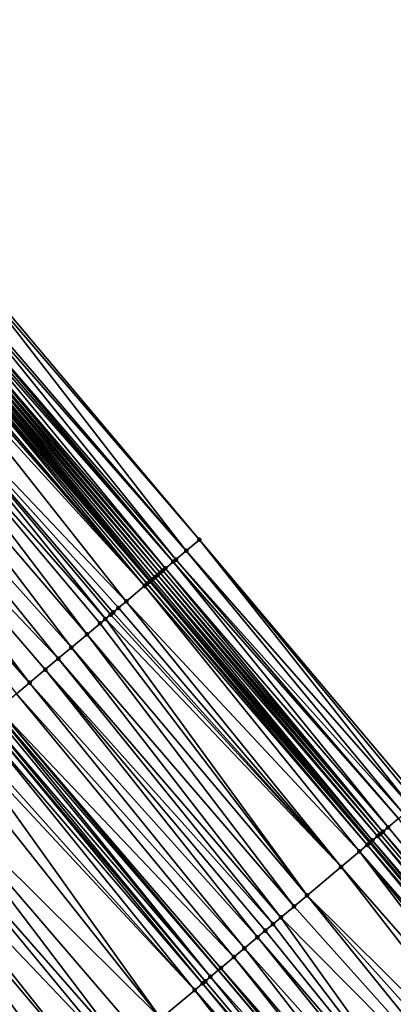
# Model space of a CAD drawing. Header units: feet. Extents: x 2004186 to 2014793, y 836912 to 864902.
# Tile 471 of 656: x 2007711 to 2007733, y 851609 to 851667. Entities that reach past the tile are written whole.
import ezdxf

# ---------------------------------------------------------------- set-up
doc = ezdxf.new("R2010")
doc.units = ezdxf.units.FT
doc.header["$LTSCALE"] = 100
doc.header["$MEASUREMENT"] = 0
for name, color, linetype, lineweight in [('EP_Travel Lane', 5, 'Continuous', 40), ('GPL_Skip Line', 2, 'Continuous', 40), ('Road Shots', 4, 'Continuous', 200), ('Road X-Section', 30, 'Continuous', 13)]:
    doc.layers.add(name, color=color, linetype=linetype, lineweight=lineweight)
doc.layers.add('I-77 SB_MM21-27-Surface-Border', color=7, linetype='Continuous')
doc.layers.add('I-77 SB_MM21-27-Surface-TIN', color=7, linetype='Continuous')

msp = doc.modelspace()

# ---------------------------------------------------------------- linework, layer by layer
at = {"layer": 'EP_Travel Lane'}
msp.add_polyline3d([(2007782.686232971, 851557.2412570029, 433.7958498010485), (2007769.80045487, 851572.5534538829, 433.8815698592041), (2007756.929217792, 851587.861149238, 433.9588030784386), (2007744.058041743, 851603.1687720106, 434.0614001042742), (2007731.186789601, 851618.4764852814, 434.1323963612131), (2007718.315545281, 851633.784189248, 434.206625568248), (2007705.444334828, 851649.0918529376, 434.2949388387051), (2007692.573054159, 851664.3996001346, 434.354049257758), (2007679.701829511, 851679.7072807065, 434.4364692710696), (2007666.830589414, 851695.014979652, 434.5124527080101), (2007653.949308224, 851710.3197456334, 434.5540885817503), (2007641.068784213, 851725.6196186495, 434.6458091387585), (2007628.188213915, 851740.9195466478, 434.7046418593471), (2007615.30766497, 851756.2194492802, 434.778561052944), (2007602.427108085, 851771.5193613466, 434.8469044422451), (2007589.54651904, 851786.819311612, 434.8923753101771)], dxfattribs=at)
at = {"layer": 'GPL_Skip Line'}
msp.add_polyline3d([(2007773.794784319, 851549.7693348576, 433.9359613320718), (2007760.925126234, 851565.0783076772, 434.0207287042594), (2007748.042018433, 851580.3759649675, 434.1063569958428), (2007735.158961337, 851595.6735620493, 434.2130335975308), (2007722.275788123, 851610.9712970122, 434.2715080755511), (2007709.392666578, 851626.2689706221, 434.3514310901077), (2007696.509546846, 851641.5666420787, 434.4321068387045), (2007683.62636174, 851656.8643911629, 434.4856448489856), (2007670.743281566, 851672.1620156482, 434.5827413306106), (2007657.860085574, 851687.4597776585, 434.6317604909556), (2007644.972511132, 851702.753757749, 434.7048551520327), (2007632.083729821, 851718.0467450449, 434.7708450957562), (2007619.194925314, 851733.3397598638, 434.8203452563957), (2007606.306136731, 851748.632755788, 434.8811657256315), (2007593.417325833, 851763.9257781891, 434.9261233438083), (2007580.528480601, 851779.2188413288, 434.9466733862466)], dxfattribs=at)
at = {"layer": 'I-77 SB_MM21-27-Surface-Border', "color": 3, "linetype": 'ByBlock', "lineweight": -2}
msp.add_polyline3d([(2007591.386305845, 851788.3702145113, 434.7703173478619), (2007604.733864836, 851773.463909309, 434.69425341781), (2007617.928434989, 851758.4287847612, 434.576800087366), (2007630.817211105, 851743.1358036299, 434.5072017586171), (2007643.706010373, 851727.8427950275, 434.4539273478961), (2007656.900594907, 851712.8076534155, 434.3467085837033), (2007669.63860744, 851697.380786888, 434.30776273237), (2007680.380496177, 851680.2789174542, 434.4181888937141), (2007695.863653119, 851667.1720922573, 434.0934191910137), (2007708.287999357, 851651.4877336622, 434.0793421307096), (2007721.171122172, 851636.1900585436, 433.9999380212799), (2007734.054243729, 851620.8923849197, 433.9200283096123), (2007746.478461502, 851605.2081788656, 433.852579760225), (2007759.20858075, 851589.7817019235, 433.7625568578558), (2007771.785840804, 851574.226251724, 433.721839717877), (2007784.359459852, 851558.6478275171, 433.6747839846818)], dxfattribs=at)
at = {"layer": 'I-77 SB_MM21-27-Surface-TIN', "color": 128, "linetype": 'ByBlock', "lineweight": -2}
for points in [[(2007708.135046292, 851651.3588718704, 434.089673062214), (2007707.370321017, 851650.7145153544, 434.1579532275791), (2007720.406398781, 851635.545699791, 434.0690006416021)], [(2007708.287999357, 851651.4877336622, 434.0793421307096), (2007708.135046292, 851651.3588718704, 434.089673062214), (2007721.171122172, 851636.1900585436, 433.9999380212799)], [(2007708.135046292, 851651.3588718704, 434.089673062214), (2007720.406398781, 851635.545699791, 434.0690006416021), (2007721.171122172, 851636.1900585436, 433.9999380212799)], [(2007707.2173678, 851650.5856537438, 434.1682208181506), (2007706.758519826, 851650.1990550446, 434.2038715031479), (2007719.79459762, 851635.0302394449, 434.114931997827)], [(2007707.370321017, 851650.7145153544, 434.1579532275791), (2007707.2173678, 851650.5856537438, 434.1682208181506), (2007720.406398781, 851635.545699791, 434.0690006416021)], [(2007707.2173678, 851650.5856537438, 434.1682208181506), (2007719.79459762, 851635.0302394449, 434.114931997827), (2007720.406398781, 851635.545699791, 434.0690006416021)], [(2007706.452638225, 851649.9413023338, 434.2347159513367), (2007706.146771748, 851649.6835316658, 434.2718381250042), (2007719.182833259, 851634.514735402, 434.1761394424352)], [(2007706.605575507, 851650.0701828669, 434.2178332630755), (2007706.452638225, 851649.9413023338, 434.2347159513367), (2007719.641653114, 851634.9013674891, 434.1288163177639)], [(2007706.452638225, 851649.9413023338, 434.2347159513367), (2007719.182833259, 851634.514735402, 434.1761394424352), (2007719.641653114, 851634.9013674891, 434.1288163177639)], [(2007706.758519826, 851650.1990550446, 434.2038715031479), (2007706.605575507, 851650.0701828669, 434.2178332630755), (2007719.641653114, 851634.9013674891, 434.1288163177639)], [(2007706.758519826, 851650.1990550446, 434.2038715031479), (2007719.641653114, 851634.9013674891, 434.1288163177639), (2007719.79459762, 851635.0302394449, 434.114931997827)], [(2007705.687892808, 851649.296969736, 434.2946345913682), (2007705.534910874, 851649.1681422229, 434.2929819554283), (2007718.418011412, 851633.8704935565, 434.2043323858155)], [(2007705.840867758, 851649.4258055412, 434.2933883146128), (2007705.687892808, 851649.296969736, 434.2946345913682), (2007718.72396899, 851634.1281560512, 434.2050264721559)], [(2007705.687892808, 851649.296969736, 434.2946345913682), (2007718.570992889, 851633.9993216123, 434.2057950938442), (2007718.72396899, 851634.1281560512, 434.2050264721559)], [(2007705.687892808, 851649.296969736, 434.2946345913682), (2007718.418011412, 851633.8704935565, 434.2043323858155), (2007718.570992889, 851633.9993216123, 434.2057950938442)], [(2007705.993827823, 851649.5546590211, 434.2859631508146), (2007705.840867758, 851649.4258055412, 434.2933883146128), (2007718.876931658, 851634.2570064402, 434.1986816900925)], [(2007705.840867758, 851649.4258055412, 434.2933883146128), (2007718.72396899, 851634.1281560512, 434.2050264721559), (2007718.876931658, 851634.2570064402, 434.1986816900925)], [(2007706.146771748, 851649.6835316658, 434.2718381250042), (2007705.993827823, 851649.5546590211, 434.2859631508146), (2007719.029886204, 851634.3858664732, 434.1889654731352)], [(2007705.993827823, 851649.5546590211, 434.2859631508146), (2007718.876931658, 851634.2570064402, 434.1986816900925), (2007719.029886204, 851634.3858664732, 434.1889654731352)], [(2007706.146771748, 851649.6835316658, 434.2718381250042), (2007719.029886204, 851634.3858664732, 434.1889654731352), (2007719.182833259, 851634.514735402, 434.1761394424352)], [(2007704.923042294, 851648.6527619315, 434.3109264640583), (2007704.770067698, 851648.5239257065, 434.3123194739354), (2007717.959119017, 851633.4839476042, 434.2215435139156)], [(2007705.228980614, 851648.9104472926, 434.3036269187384), (2007704.923042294, 851648.6527619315, 434.3109264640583), (2007717.959119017, 851633.4839476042, 434.2215435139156)], [(2007705.381940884, 851649.0393005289, 434.2962868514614), (2007705.228980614, 851648.9104472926, 434.3036269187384), (2007718.265041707, 851633.7416515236, 434.2077558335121)], [(2007705.228980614, 851648.9104472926, 434.3036269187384), (2007718.112083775, 851633.6127955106, 434.2160667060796), (2007718.265041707, 851633.7416515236, 434.2077558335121)], [(2007705.228980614, 851648.9104472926, 434.3036269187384), (2007717.959119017, 851633.4839476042, 434.2215435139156), (2007718.112083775, 851633.6127955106, 434.2160667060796)], [(2007705.381940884, 851649.0393005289, 434.2962868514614), (2007718.315545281, 851633.784189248, 434.206625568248), (2007705.444334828, 851649.0918529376, 434.2949388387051)], [(2007705.381940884, 851649.0393005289, 434.2962868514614), (2007718.265041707, 851633.7416515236, 434.2077558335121), (2007718.315545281, 851633.784189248, 434.206625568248)], [(2007705.534910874, 851649.1681422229, 434.2929819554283), (2007705.444334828, 851649.0918529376, 434.2949388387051), (2007718.418011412, 851633.8704935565, 434.2043323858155)], [(2007718.418011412, 851633.8704935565, 434.2043323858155), (2007705.444334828, 851649.0918529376, 434.2949388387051), (2007718.315545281, 851633.784189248, 434.206625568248)], [(2007704.464130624, 851648.2662388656, 434.3201364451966), (2007703.087383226, 851647.1066843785, 434.3426236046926), (2007716.888316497, 851632.5820706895, 434.2394546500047)], [(2007704.770067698, 851648.5239257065, 434.3123194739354), (2007704.464130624, 851648.2662388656, 434.3201364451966), (2007717.959119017, 851633.4839476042, 434.2215435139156)], [(2007704.464130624, 851648.2662388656, 434.3201364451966), (2007716.888316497, 851632.5820706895, 434.2394546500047), (2007717.959119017, 851633.4839476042, 434.2215435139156)], [(2007703.087383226, 851647.1066843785, 434.3426236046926), (2007702.475486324, 851646.5913377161, 434.3488117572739), (2007715.664557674, 851631.5513358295, 434.2663521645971)], [(2007703.087383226, 851647.1066843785, 434.3426236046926), (2007716.429387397, 851632.1955683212, 434.2414292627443), (2007716.888316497, 851632.5820706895, 434.2394546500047)], [(2007703.087383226, 851647.1066843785, 434.3426236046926), (2007716.123466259, 851631.9378625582, 434.255861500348), (2007716.429387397, 851632.1955683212, 434.2414292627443)], [(2007703.087383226, 851647.1066843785, 434.3426236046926), (2007715.970498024, 851631.8090187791, 434.2598954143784), (2007716.123466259, 851631.9378625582, 434.255861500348)], [(2007703.087383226, 851647.1066843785, 434.3426236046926), (2007715.664557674, 851631.5513358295, 434.2663521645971), (2007715.970498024, 851631.8090187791, 434.2598954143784)], [(2007702.475486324, 851646.5913377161, 434.3488117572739), (2007701.557649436, 851645.8183076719, 434.3616075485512), (2007714.59372517, 851630.6494945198, 434.271816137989)], [(2007702.475486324, 851646.5913377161, 434.3488117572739), (2007715.358601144, 851631.2936720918, 434.2660926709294), (2007715.664557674, 851631.5513358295, 434.2663521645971)], [(2007702.475486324, 851646.5913377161, 434.3488117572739), (2007714.59372517, 851630.6494945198, 434.271816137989), (2007715.358601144, 851631.2936720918, 434.2660926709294)], [(2007701.557649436, 851645.8183076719, 434.3616075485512), (2007700.333849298, 851644.7876218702, 434.3713538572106), (2007713.675881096, 851629.8764730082, 434.2816297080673)], [(2007701.557649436, 851645.8183076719, 434.3616075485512), (2007713.675881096, 851629.8764730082, 434.2816297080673), (2007714.59372517, 851630.6494945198, 434.271816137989)], [(2007700.333849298, 851644.7876218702, 434.3713538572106), (2007699.110051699, 851643.7569330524, 434.382154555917), (2007712.911013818, 851629.2322851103, 434.2909631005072)], [(2007700.333849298, 851644.7876218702, 434.3713538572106), (2007712.911013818, 851629.2322851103, 434.2909631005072), (2007713.675881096, 851629.8764730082, 434.2816297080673)], [(2007699.110051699, 851643.7569330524, 434.382154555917), (2007698.039247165, 851642.8550585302, 434.3992285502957), (2007711.228306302, 851627.8150711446, 434.3117027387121)], [(2007699.110051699, 851643.7569330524, 434.382154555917), (2007712.146140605, 851628.5881042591, 434.2978329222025), (2007712.911013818, 851629.2322851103, 434.2909631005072)], [(2007699.110051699, 851643.7569330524, 434.382154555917), (2007711.228306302, 851627.8150711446, 434.3117027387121), (2007712.146140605, 851628.5881042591, 434.2978329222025)], [(2007698.039247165, 851642.8550585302, 434.3992285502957), (2007710.463456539, 851627.1708624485, 434.3283069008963), (2007711.228306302, 851627.8150711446, 434.3117027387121)], [(2007721.171122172, 851636.1900585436, 433.9999380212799), (2007720.406398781, 851635.545699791, 434.0690006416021), (2007733.595402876, 851620.505777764, 433.9586352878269)], [(2007721.171122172, 851636.1900585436, 433.9999380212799), (2007733.90128999, 851620.7635239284, 433.9300794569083), (2007734.054243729, 851620.8923849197, 433.9200283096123)], [(2007721.171122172, 851636.1900585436, 433.9999380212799), (2007733.595402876, 851620.505777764, 433.9586352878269), (2007733.90128999, 851620.7635239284, 433.9300794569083)], [(2007720.406398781, 851635.545699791, 434.0690006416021), (2007719.79459762, 851635.0302394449, 434.114931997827), (2007733.136583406, 851620.1191452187, 434.0061183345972)], [(2007720.406398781, 851635.545699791, 434.0690006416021), (2007733.136583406, 851620.1191452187, 434.0061183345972), (2007733.595402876, 851620.505777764, 433.9586352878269)], [(2007719.641653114, 851634.9013674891, 434.1288163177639), (2007719.182833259, 851634.514735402, 434.1761394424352), (2007732.218928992, 851619.3458985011, 434.0946612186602)], [(2007719.79459762, 851635.0302394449, 434.114931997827), (2007719.641653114, 851634.9013674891, 434.1288163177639), (2007732.830697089, 851619.861398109, 434.0350046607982)], [(2007719.641653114, 851634.9013674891, 434.1288163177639), (2007732.218928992, 851619.3458985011, 434.0946612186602), (2007732.830697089, 851619.861398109, 434.0350046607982)], [(2007719.79459762, 851635.0302394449, 434.114931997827), (2007732.830697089, 851619.861398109, 434.0350046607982), (2007733.136583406, 851620.1191452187, 434.0061183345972)], [(2007718.876931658, 851634.2570064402, 434.1986816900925), (2007718.72396899, 851634.1281560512, 434.2050264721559), (2007731.760076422, 851618.9593052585, 434.1284043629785)], [(2007719.029886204, 851634.3858664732, 434.1889654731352), (2007718.876931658, 851634.2570064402, 434.1986816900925), (2007731.913033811, 851619.0881619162, 434.1198681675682)], [(2007718.876931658, 851634.2570064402, 434.1986816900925), (2007731.760076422, 851618.9593052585, 434.1284043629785), (2007731.913033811, 851619.0881619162, 434.1198681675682)], [(2007719.182833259, 851634.514735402, 434.1761394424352), (2007719.029886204, 851634.3858664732, 434.1889654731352), (2007731.913033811, 851619.0881619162, 434.1198681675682)], [(2007719.182833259, 851634.514735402, 434.1761394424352), (2007731.913033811, 851619.0881619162, 434.1198681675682), (2007732.218928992, 851619.3458985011, 434.0946612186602)], [(2007718.265041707, 851633.7416515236, 434.2077558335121), (2007718.112083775, 851633.6127955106, 434.2160667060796), (2007731.148175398, 851618.4439634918, 434.1328809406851)], [(2007718.265041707, 851633.7416515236, 434.2077558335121), (2007731.186789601, 851618.4764852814, 434.1323963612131), (2007718.315545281, 851633.784189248, 434.206625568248)], [(2007718.265041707, 851633.7416515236, 434.2077558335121), (2007731.148175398, 851618.4439634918, 434.1328809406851), (2007731.186789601, 851618.4764852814, 434.1323963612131)], [(2007718.418011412, 851633.8704935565, 434.2043323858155), (2007718.315545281, 851633.784189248, 434.206625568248), (2007731.301148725, 851618.5728012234, 434.1309612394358)], [(2007731.301148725, 851618.5728012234, 434.1309612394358), (2007718.315545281, 851633.784189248, 434.206625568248), (2007731.186789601, 851618.4764852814, 434.1323963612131)], [(2007718.570992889, 851633.9993216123, 434.2057950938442), (2007718.418011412, 851633.8704935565, 434.2043323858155), (2007731.301148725, 851618.5728012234, 434.1309612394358)], [(2007718.72396899, 851634.1281560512, 434.2050264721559), (2007718.570992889, 851633.9993216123, 434.2057950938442), (2007731.607108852, 851618.8304606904, 434.1327139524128)], [(2007718.570992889, 851633.9993216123, 434.2057950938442), (2007731.301148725, 851618.5728012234, 434.1309612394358), (2007731.607108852, 851618.8304606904, 434.1327139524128)], [(2007718.72396899, 851634.1281560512, 434.2050264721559), (2007731.607108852, 851618.8304606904, 434.1327139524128), (2007731.760076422, 851618.9593052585, 434.1284043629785)], [(2007717.959119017, 851633.4839476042, 434.2215435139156), (2007716.888316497, 851632.5820706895, 434.2394546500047), (2007730.536304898, 851617.9285854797, 434.1500287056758)], [(2007718.112083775, 851633.6127955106, 434.2160667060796), (2007717.959119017, 851633.4839476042, 434.2215435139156), (2007730.995209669, 851618.3151167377, 434.1379548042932)], [(2007717.959119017, 851633.4839476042, 434.2215435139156), (2007730.536304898, 851617.9285854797, 434.1500287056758), (2007730.995209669, 851618.3151167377, 434.1379548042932)], [(2007718.112083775, 851633.6127955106, 434.2160667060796), (2007730.995209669, 851618.3151167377, 434.1379548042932), (2007731.148175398, 851618.4439634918, 434.1328809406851)], [(2007716.888316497, 851632.5820706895, 434.2394546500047), (2007716.429387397, 851632.1955683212, 434.2414292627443), (2007729.465510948, 851617.0266983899, 434.1714961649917)], [(2007716.888316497, 851632.5820706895, 434.2394546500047), (2007729.465510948, 851617.0266983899, 434.1714961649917), (2007730.536304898, 851617.9285854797, 434.1500287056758)], [(2007716.123466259, 851631.9378625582, 434.255861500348), (2007715.970498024, 851631.8090187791, 434.2598954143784), (2007729.465510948, 851617.0266983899, 434.1714961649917)], [(2007716.429387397, 851632.1955683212, 434.2414292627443), (2007716.123466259, 851631.9378625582, 434.255861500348), (2007729.465510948, 851617.0266983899, 434.1714961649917)], [(2007715.664557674, 851631.5513358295, 434.2663521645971), (2007715.358601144, 851631.2936720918, 434.2660926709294), (2007727.476862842, 851615.3518017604, 434.198591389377)], [(2007715.970498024, 851631.8090187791, 434.2598954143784), (2007715.664557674, 851631.5513358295, 434.2663521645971), (2007729.465510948, 851617.0266983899, 434.1714961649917)], [(2007715.664557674, 851631.5513358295, 434.2663521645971), (2007727.476862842, 851615.3518017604, 434.198591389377), (2007729.465510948, 851617.0266983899, 434.1714961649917)], [(2007715.358601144, 851631.2936720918, 434.2660926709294), (2007714.59372517, 851630.6494945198, 434.271816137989), (2007727.476862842, 851615.3518017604, 434.198591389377)], [(2007714.59372517, 851630.6494945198, 434.271816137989), (2007713.675881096, 851629.8764730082, 434.2816297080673), (2007726.711986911, 851614.7076241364, 434.2043325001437)], [(2007714.59372517, 851630.6494945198, 434.271816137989), (2007726.711986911, 851614.7076241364, 434.2043325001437), (2007727.476862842, 851615.3518017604, 434.198591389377)], [(2007713.675881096, 851629.8764730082, 434.2816297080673), (2007712.911013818, 851629.2322851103, 434.2909631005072), (2007725.947137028, 851614.0634155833, 434.2208860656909)], [(2007713.675881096, 851629.8764730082, 434.2816297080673), (2007725.947137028, 851614.0634155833, 434.2208860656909), (2007726.711986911, 851614.7076241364, 434.2043325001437)], [(2007712.911013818, 851629.2322851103, 434.2909631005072), (2007712.146140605, 851628.5881042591, 434.2978329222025), (2007725.488218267, 851613.6769009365, 434.2271527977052)], [(2007712.911013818, 851629.2322851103, 434.2909631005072), (2007725.488218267, 851613.6769009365, 434.2271527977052), (2007725.947137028, 851614.0634155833, 434.2208860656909)], [(2007712.146140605, 851628.5881042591, 434.2978329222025), (2007711.228306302, 851627.8150711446, 434.3117027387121), (2007724.570365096, 851612.9038902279, 434.2331890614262)], [(2007712.146140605, 851628.5881042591, 434.2978329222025), (2007725.02928048, 851613.2904088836, 434.2255208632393), (2007725.488218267, 851613.6769009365, 434.2271527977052)], [(2007712.146140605, 851628.5881042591, 434.2978329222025), (2007724.570365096, 851612.9038902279, 434.2331890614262), (2007725.02928048, 851613.2904088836, 434.2255208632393)], [(2007711.228306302, 851627.8150711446, 434.3117027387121), (2007710.463456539, 851627.1708624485, 434.3283069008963), (2007723.805493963, 851612.2597069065, 434.2409219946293)], [(2007711.228306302, 851627.8150711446, 434.3117027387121), (2007723.805493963, 851612.2597069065, 434.2409219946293), (2007724.570365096, 851612.9038902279, 434.2331890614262)], [(2007710.463456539, 851627.1708624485, 434.3283069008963), (2007709.392666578, 851626.2689706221, 434.3514310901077), (2007723.19361617, 851611.7443375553, 434.2550418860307)], [(2007710.463456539, 851627.1708624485, 434.3283069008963), (2007723.19361617, 851611.7443375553, 434.2550418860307), (2007723.805493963, 851612.2597069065, 434.2409219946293)], [(2007709.239691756, 851626.1401346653, 434.3527305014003), (2007722.275788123, 851610.9712970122, 434.2715080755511), (2007709.392666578, 851626.2689706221, 434.3514310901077)], [(2007722.42876355, 851611.1001322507, 434.2704599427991), (2007709.392666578, 851626.2689706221, 434.3514310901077), (2007722.275788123, 851610.9712970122, 434.2715080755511)], [(2007723.19361617, 851611.7443375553, 434.2550418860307), (2007709.392666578, 851626.2689706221, 434.3514310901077), (2007722.42876355, 851611.1001322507, 434.2704599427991)], [(2007708.627777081, 851625.6248091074, 434.351541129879), (2007708.321804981, 851625.3671638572, 434.3448185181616), (2007721.357922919, 851610.1983005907, 434.2725496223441)], [(2007708.780757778, 851625.7536380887, 434.3526802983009), (2007708.627777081, 851625.6248091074, 434.351541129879), (2007721.510907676, 851610.3271247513, 434.2753742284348)], [(2007708.627777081, 851625.6248091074, 434.351541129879), (2007721.357922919, 851610.1983005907, 434.2725496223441), (2007721.510907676, 851610.3271247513, 434.2753742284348)], [(2007709.08670991, 851626.0113070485, 434.3511142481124), (2007708.780757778, 851625.7536380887, 434.3526802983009), (2007721.816861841, 851610.5847912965, 434.274652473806)], [(2007708.780757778, 851625.7536380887, 434.3526802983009), (2007721.510907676, 851610.3271247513, 434.2753742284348), (2007721.816861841, 851610.5847912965, 434.274652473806)], [(2007709.239691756, 851626.1401346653, 434.3527305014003), (2007709.08670991, 851626.0113070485, 434.3511142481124), (2007721.816861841, 851610.5847912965, 434.274652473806)], [(2007709.239691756, 851626.1401346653, 434.3527305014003), (2007721.816861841, 851610.5847912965, 434.274652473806), (2007722.275788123, 851610.9712970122, 434.2715080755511)], [(2007708.321804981, 851625.3671638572, 434.3448185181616), (2007707.556858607, 851624.7230698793, 434.3213182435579), (2007720.898960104, 851609.8118382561, 434.2605284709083)], [(2007708.321804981, 851625.3671638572, 434.3448185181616), (2007720.898960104, 851609.8118382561, 434.2605284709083), (2007721.357922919, 851610.1983005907, 434.2725496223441)], [(2007707.250886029, 851624.4654251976, 434.3143969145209), (2007706.485942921, 851623.8213273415, 434.2922524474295), (2007718.910114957, 851608.1371755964, 434.2058298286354)], [(2007707.556858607, 851624.7230698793, 434.3213182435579), (2007707.250886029, 851624.4654251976, 434.3143969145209), (2007720.898960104, 851609.8118382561, 434.2605284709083)], [(2007707.250886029, 851624.4654251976, 434.3143969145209), (2007718.910114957, 851608.1371755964, 434.2058298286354), (2007720.898960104, 851609.8118382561, 434.2605284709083)], [(2007706.485942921, 851623.8213273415, 434.2922524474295), (2007704.650101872, 851622.2754658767, 434.2484083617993), (2007718.910114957, 851608.1371755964, 434.2058298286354)], [(2007704.650101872, 851622.2754658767, 434.2484083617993), (2007703.579183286, 851621.3737267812, 434.2181391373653), (2007716.768303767, 851606.3336665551, 434.1560748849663)], [(2007704.650101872, 851622.2754658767, 434.2484083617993), (2007717.686224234, 851607.1065973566, 434.1779734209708), (2007718.910114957, 851608.1371755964, 434.2058298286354)], [(2007704.650101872, 851622.2754658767, 434.2484083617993), (2007716.768303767, 851606.3336665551, 434.1560748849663), (2007717.686224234, 851607.1065973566, 434.1779734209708)], [(2007703.579183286, 851621.3737267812, 434.2181391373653), (2007702.508282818, 851620.4719661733, 434.1953905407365), (2007716.309339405, 851605.9472060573, 434.1434116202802)], [(2007703.579183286, 851621.3737267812, 434.2181391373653), (2007716.309339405, 851605.9472060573, 434.1434116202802), (2007716.768303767, 851606.3336665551, 434.1560748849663)], [(2007702.508282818, 851620.4719661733, 434.1953905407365), (2007702.049326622, 851620.0854959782, 434.1861175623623), (2007714.932458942, 851604.787809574, 434.1106619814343)], [(2007702.508282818, 851620.4719661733, 434.1953905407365), (2007714.932458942, 851604.787809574, 434.1106619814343), (2007716.309339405, 851605.9472060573, 434.1434116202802)], [(2007702.049326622, 851620.0854959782, 434.1861175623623), (2007700.978431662, 851619.1837288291, 434.1656556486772), (2007713.861559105, 851603.8860482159, 434.0881748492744)], [(2007702.049326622, 851620.0854959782, 434.1861175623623), (2007713.861559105, 851603.8860482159, 434.0881748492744), (2007714.932458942, 851604.787809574, 434.1106619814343)], [(2007732.830697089, 851619.861398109, 434.0350046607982), (2007732.218928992, 851619.3458985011, 434.0946612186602), (2007744.949036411, 851603.9194356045, 433.9997097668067)], [(2007732.218928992, 851619.3458985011, 434.0946612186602), (2007731.913033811, 851619.0881619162, 434.1198681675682), (2007744.949036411, 851603.9194356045, 433.9997097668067)], [(2007700.672456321, 851618.926087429, 434.1575872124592), (2007700.213476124, 851618.539645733, 434.1383512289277), (2007713.40259363, 851603.4995890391, 434.0750497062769)], [(2007700.978431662, 851619.1837288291, 434.1656556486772), (2007700.672456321, 851618.926087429, 434.1575872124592), (2007713.861559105, 851603.8860482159, 434.0881748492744)], [(2007700.672456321, 851618.926087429, 434.1575872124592), (2007713.40259363, 851603.4995890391, 434.0750497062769), (2007713.861559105, 851603.8860482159, 434.0881748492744)], [(2007731.607108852, 851618.8304606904, 434.1327139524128), (2007731.301148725, 851618.5728012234, 434.1309612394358), (2007744.337237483, 851603.4039726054, 434.0465689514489)], [(2007731.760076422, 851618.9593052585, 434.1284043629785), (2007731.607108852, 851618.8304606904, 434.1327139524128), (2007744.643143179, 851603.6616967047, 434.0257264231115)], [(2007731.607108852, 851618.8304606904, 434.1327139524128), (2007744.337237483, 851603.4039726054, 434.0465689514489), (2007744.643143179, 851603.6616967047, 434.0257264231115)], [(2007731.913033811, 851619.0881619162, 434.1198681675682), (2007731.760076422, 851618.9593052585, 434.1284043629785), (2007744.643143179, 851603.6616967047, 434.0257264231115)], [(2007731.913033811, 851619.0881619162, 434.1198681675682), (2007744.643143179, 851603.6616967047, 434.0257264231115), (2007744.949036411, 851603.9194356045, 433.9997097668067)], [(2007699.75446107, 851618.153245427, 434.1046457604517), (2007699.601465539, 851618.0244340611, 434.0973483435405), (2007712.4846467, 851602.726689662, 434.0421655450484)], [(2007699.75446107, 851618.153245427, 434.1046457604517), (2007712.637630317, 851602.8555151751, 434.0445173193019), (2007699.922222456, 851618.2944617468, 434.1181382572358)], [(2007699.75446107, 851618.153245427, 434.1046457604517), (2007712.4846467, 851602.726689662, 434.0421655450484), (2007712.637630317, 851602.8555151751, 434.0445173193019)], [(2007700.060476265, 851618.4108395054, 434.1292575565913), (2007699.922222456, 851618.2944617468, 434.1181382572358), (2007712.814590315, 851603.0045127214, 434.0509528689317)], [(2007712.637630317, 851602.8555151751, 434.0445173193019), (2007712.814590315, 851603.0045127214, 434.0509528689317), (2007699.922222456, 851618.2944617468, 434.1181382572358)], [(2007700.213476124, 851618.539645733, 434.1383512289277), (2007700.060476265, 851618.4108395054, 434.1292575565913), (2007712.943613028, 851603.1131478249, 434.0556450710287)], [(2007700.060476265, 851618.4108395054, 434.1292575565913), (2007712.814590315, 851603.0045127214, 434.0509528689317), (2007712.943613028, 851603.1131478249, 434.0556450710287)], [(2007700.213476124, 851618.539645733, 434.1383512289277), (2007712.943613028, 851603.1131478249, 434.0556450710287), (2007713.40259363, 851603.4995890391, 434.0750497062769)], [(2007730.995209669, 851618.3151167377, 434.1379548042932), (2007730.536304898, 851617.9285854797, 434.1500287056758), (2007743.725394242, 851602.8885622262, 434.0750327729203)], [(2007731.148175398, 851618.4439634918, 434.1328809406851), (2007730.995209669, 851618.3151167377, 434.1379548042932), (2007744.031320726, 851603.1462616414, 434.0628195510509)], [(2007730.995209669, 851618.3151167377, 434.1379548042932), (2007743.725394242, 851602.8885622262, 434.0750327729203), (2007744.031320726, 851603.1462616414, 434.0628195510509)], [(2007731.148175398, 851618.4439634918, 434.1328809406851), (2007744.058041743, 851603.1687720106, 434.0614001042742), (2007731.186789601, 851618.4764852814, 434.1323963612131)], [(2007731.148175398, 851618.4439634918, 434.1328809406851), (2007744.031320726, 851603.1462616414, 434.0628195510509), (2007744.058041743, 851603.1687720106, 434.0614001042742)], [(2007731.301148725, 851618.5728012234, 434.1309612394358), (2007731.186789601, 851618.4764852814, 434.1323963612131), (2007744.058041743, 851603.1687720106, 434.0614001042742)], [(2007731.301148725, 851618.5728012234, 434.1309612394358), (2007744.058041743, 851603.1687720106, 434.0614001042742), (2007744.337237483, 851603.4039726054, 434.0465689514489)], [(2007698.989539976, 851617.5091214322, 434.0916391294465), (2007698.530534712, 851617.1227095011, 434.0619976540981), (2007711.413722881, 851601.8249567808, 434.0097230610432)], [(2007699.142537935, 851617.6379299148, 434.0999445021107), (2007698.989539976, 851617.5091214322, 434.0916391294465), (2007711.872712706, 851602.2113870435, 434.032956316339)], [(2007698.989539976, 851617.5091214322, 434.0916391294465), (2007711.413722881, 851601.8249567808, 434.0097230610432), (2007711.872712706, 851602.2113870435, 434.032956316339)], [(2007699.295522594, 851617.7667541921, 434.1027282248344), (2007699.142537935, 851617.6379299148, 434.0999445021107), (2007712.025705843, 851602.3402012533, 434.0392596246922)], [(2007699.142537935, 851617.6379299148, 434.0999445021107), (2007711.872712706, 851602.2113870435, 434.032956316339), (2007712.025705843, 851602.3402012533, 434.0392596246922)], [(2007699.601465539, 851618.0244340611, 434.0973483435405), (2007699.295522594, 851617.7667541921, 434.1027282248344), (2007712.4846467, 851602.726689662, 434.0421655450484)], [(2007699.295522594, 851617.7667541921, 434.1027282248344), (2007712.178691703, 851602.4690241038, 434.0425422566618), (2007712.4846467, 851602.726689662, 434.0421655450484)], [(2007699.295522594, 851617.7667541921, 434.1027282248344), (2007712.025705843, 851602.3402012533, 434.0392596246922), (2007712.178691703, 851602.4690241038, 434.0425422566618)], [(2007730.536304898, 851617.9285854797, 434.1500287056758), (2007729.465510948, 851617.0266983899, 434.1714961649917), (2007742.654603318, 851601.9866715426, 434.0977579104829)], [(2007730.536304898, 851617.9285854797, 434.1500287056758), (2007743.266489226, 851602.5020312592, 434.0870053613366), (2007743.725394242, 851602.8885622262, 434.0750327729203)], [(2007730.536304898, 851617.9285854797, 434.1500287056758), (2007742.654603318, 851601.9866715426, 434.0977579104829), (2007743.266489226, 851602.5020312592, 434.0870053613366)], [(2007698.530534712, 851617.1227095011, 434.0619976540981), (2007710.648762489, 851601.180879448, 433.9804032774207), (2007711.413722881, 851601.8249567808, 434.0097230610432)], [(2007729.465510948, 851617.0266983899, 434.1714961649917), (2007727.476862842, 851615.3518017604, 434.198591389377), (2007741.736762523, 851601.2136461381, 434.1089328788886)], [(2007729.465510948, 851617.0266983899, 434.1714961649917), (2007741.736762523, 851601.2136461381, 434.1089328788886), (2007742.654603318, 851601.9866715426, 434.0977579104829)], [(2007727.476862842, 851615.3518017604, 434.198591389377), (2007726.711986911, 851614.7076241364, 434.2043325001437), (2007740.054056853, 851599.7964299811, 434.1304394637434)], [(2007727.476862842, 851615.3518017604, 434.198591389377), (2007740.818928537, 851600.4406126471, 434.122934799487), (2007741.736762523, 851601.2136461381, 434.1089328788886)], [(2007727.476862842, 851615.3518017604, 434.198591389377), (2007740.054056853, 851599.7964299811, 434.1304394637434), (2007740.818928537, 851600.4406126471, 434.122934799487)], [(2007726.711986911, 851614.7076241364, 434.2043325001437), (2007725.947137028, 851614.0634155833, 434.2208860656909), (2007740.054056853, 851599.7964299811, 434.1304394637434)], [(2007725.947137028, 851614.0634155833, 434.2208860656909), (2007725.488218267, 851613.6769009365, 434.2271527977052), (2007737.606472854, 851597.7350390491, 434.1566922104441)], [(2007725.947137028, 851614.0634155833, 434.2208860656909), (2007737.606472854, 851597.7350390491, 434.1566922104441), (2007740.054056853, 851599.7964299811, 434.1304394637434)], [(2007725.488218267, 851613.6769009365, 434.2271527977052), (2007725.02928048, 851613.2904088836, 434.2255208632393), (2007737.606472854, 851597.7350390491, 434.1566922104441)], [(2007724.570365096, 851612.9038902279, 434.2331890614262), (2007723.805493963, 851612.2597069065, 434.2409219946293), (2007737.147559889, 851597.3485175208, 434.1653651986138)], [(2007725.02928048, 851613.2904088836, 434.2255208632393), (2007724.570365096, 851612.9038902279, 434.2331890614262), (2007737.606472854, 851597.7350390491, 434.1566922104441)], [(2007724.570365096, 851612.9038902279, 434.2331890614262), (2007737.147559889, 851597.3485175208, 434.1653651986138), (2007737.606472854, 851597.7350390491, 434.1566922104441)], [(2007723.19361617, 851611.7443375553, 434.2550418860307), (2007722.42876355, 851611.1001322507, 434.2704599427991), (2007735.617885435, 851596.060070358, 434.2089819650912)], [(2007723.805493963, 851612.2597069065, 434.2409219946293), (2007723.19361617, 851611.7443375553, 434.2550418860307), (2007736.076792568, 851596.4465988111, 434.197888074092)], [(2007723.19361617, 851611.7443375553, 434.2550418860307), (2007735.617885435, 851596.060070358, 434.2089819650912), (2007736.076792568, 851596.4465988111, 434.197888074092)], [(2007723.805493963, 851612.2597069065, 434.2409219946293), (2007736.076792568, 851596.4465988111, 434.197888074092), (2007737.147559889, 851597.3485175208, 434.1653651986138)], [(2007721.816861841, 851610.5847912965, 434.274652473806), (2007721.510907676, 851610.3271247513, 434.2753742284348), (2007734.394066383, 851595.029407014, 434.2108786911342)], [(2007721.816861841, 851610.5847912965, 434.274652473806), (2007735.158961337, 851595.6735620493, 434.2130335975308), (2007722.275788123, 851610.9712970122, 434.2715080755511)], [(2007721.816861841, 851610.5847912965, 434.274652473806), (2007734.394066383, 851595.029407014, 434.2108786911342), (2007735.158961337, 851595.6735620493, 434.2130335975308)], [(2007722.42876355, 851611.1001322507, 434.2704599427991), (2007722.275788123, 851610.9712970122, 434.2715080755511), (2007735.158961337, 851595.6735620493, 434.2130335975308)], [(2007722.42876355, 851611.1001322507, 434.2704599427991), (2007735.158961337, 851595.6735620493, 434.2130335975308), (2007735.617885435, 851596.060070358, 434.2089819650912)], [(2007721.357922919, 851610.1983005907, 434.2725496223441), (2007720.898960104, 851609.8118382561, 434.2605284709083), (2007734.088097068, 851594.7717584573, 434.205312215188)], [(2007721.510907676, 851610.3271247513, 434.2753742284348), (2007721.357922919, 851610.1983005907, 434.2725496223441), (2007734.394066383, 851595.029407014, 434.2108786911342)], [(2007721.357922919, 851610.1983005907, 434.2725496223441), (2007734.088097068, 851594.7717584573, 434.205312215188), (2007734.394066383, 851595.029407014, 434.2108786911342)], [(2007720.898960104, 851609.8118382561, 434.2605284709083), (2007718.910114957, 851608.1371755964, 434.2058298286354), (2007733.17015726, 851593.9988506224, 434.1753859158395)], [(2007720.898960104, 851609.8118382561, 434.2605284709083), (2007733.17015726, 851593.9988506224, 434.1753859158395), (2007734.088097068, 851594.7717584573, 434.205312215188)]]:
    msp.add_3dface(points, dxfattribs=at)
at = {"layer": 'Road Shots', "lineweight": 100}
for p in [(2007721.171122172, 851636.1900585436, 433.9999380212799), (2007720.406398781, 851635.545699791, 434.0690006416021), (2007719.641653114, 851634.9013674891, 434.1288163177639), (2007719.79459762, 851635.0302394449, 434.114931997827), (2007718.876931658, 851634.2570064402, 434.1986816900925), (2007719.029886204, 851634.3858664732, 434.1889654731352), (2007719.182833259, 851634.514735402, 434.1761394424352), (2007718.265041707, 851633.7416515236, 434.2077558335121), (2007718.418011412, 851633.8704935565, 434.2043323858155), (2007718.570992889, 851633.9993216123, 434.2057950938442), (2007718.72396899, 851634.1281560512, 434.2050264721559), (2007717.959119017, 851633.4839476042, 434.2215435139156), (2007718.112083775, 851633.6127955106, 434.2160667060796), (2007716.888316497, 851632.5820706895, 434.2394546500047), (2007716.123466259, 851631.9378625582, 434.255861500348), (2007716.429387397, 851632.1955683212, 434.2414292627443), (2007715.664557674, 851631.5513358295, 434.2663521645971), (2007715.970498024, 851631.8090187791, 434.2598954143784), (2007715.358601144, 851631.2936720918, 434.2660926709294), (2007714.59372517, 851630.6494945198, 434.271816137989), (2007713.675881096, 851629.8764730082, 434.2816297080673), (2007712.911013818, 851629.2322851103, 434.2909631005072), (2007712.146140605, 851628.5881042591, 434.2978329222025), (2007711.228306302, 851627.8150711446, 434.3117027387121), (2007732.218928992, 851619.3458985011, 434.0946612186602), (2007731.607108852, 851618.8304606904, 434.1327139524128), (2007731.760076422, 851618.9593052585, 434.1284043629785), (2007731.913033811, 851619.0881619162, 434.1198681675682), (2007730.995209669, 851618.3151167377, 434.1379548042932), (2007731.148175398, 851618.4439634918, 434.1328809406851), (2007731.301148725, 851618.5728012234, 434.1309612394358), (2007730.536304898, 851617.9285854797, 434.1500287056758), (2007729.465510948, 851617.0266983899, 434.1714961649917), (2007727.476862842, 851615.3518017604, 434.198591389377), (2007726.711986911, 851614.7076241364, 434.2043325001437), (2007725.947137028, 851614.0634155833, 434.2208860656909), (2007725.488218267, 851613.6769009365, 434.2271527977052), (2007724.570365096, 851612.9038902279, 434.2331890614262), (2007725.02928048, 851613.2904088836, 434.2255208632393), (2007723.19361617, 851611.7443375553, 434.2550418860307), (2007723.805493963, 851612.2597069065, 434.2409219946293), (2007721.816861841, 851610.5847912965, 434.274652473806), (2007722.42876355, 851611.1001322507, 434.2704599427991), (2007721.357922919, 851610.1983005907, 434.2725496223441), (2007721.510907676, 851610.3271247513, 434.2753742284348), (2007720.898960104, 851609.8118382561, 434.2605284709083)]:
    msp.add_point(p, dxfattribs=at)
at = {"layer": 'Road X-Section', "extrusion": (-0.6441566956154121, 0.7648844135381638, 0.003739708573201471), "elevation": -641882.1644930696, "flags": 128}
msp.add_lwpolyline([(-2084243.359367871, 2834.387961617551), (-2084243.75936787, 2834.404061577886), (-2084244.15936787, 2834.415658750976), (-2084245.75936787, 2834.484202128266), (-2084246.75936787, 2834.534052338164), (-2084247.359367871, 2834.563694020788), (-2084247.55936787, 2834.571999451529), (-2084247.759367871, 2834.57478319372), (-2084248.159367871, 2834.569403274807), (-2084248.35936787, 2834.576700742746), (-2084248.759367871, 2834.601312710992), (-2084248.95936787, 2834.610406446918), (-2084249.55936787, 2834.629642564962), (-2084249.95936787, 2834.6377110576), (-2084251.35936787, 2834.658173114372), (-2084251.95936787, 2834.667446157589), (-2084253.35936787, 2834.690194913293), (-2084254.759367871, 2834.720464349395), (-2084257.15936787, 2834.764308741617), (-2084258.159367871, 2834.78645336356), (-2084258.55936787, 2834.793374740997), (-2084259.55936787, 2834.816875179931), (-2084259.959367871, 2834.823597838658), (-2084260.159367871, 2834.824737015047), (-2084260.55936787, 2834.823170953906), (-2084260.759367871, 2834.824787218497), (-2084260.959367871, 2834.823487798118), (-2084262.35936787, 2834.800363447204), (-2084263.359367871, 2834.78375916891), (-2084264.55936787, 2834.769889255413), (-2084265.559367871, 2834.763019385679), (-2084266.559367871, 2834.753685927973), (-2084267.759367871, 2834.74387228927), (-2084268.759367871, 2834.738148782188), (-2084269.15936787, 2834.738408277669), (-2084269.55936787, 2834.7319514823), (-2084269.759367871, 2834.72791754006), (-2084270.15936787, 2834.713485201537), (-2084270.759367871, 2834.711510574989), (-2084272.15936787, 2834.693599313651), (-2084272.35936787, 2834.688122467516), (-2084272.55936787, 2834.679811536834), (-2084272.75936787, 2834.676388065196), (-2084272.95936787, 2834.677850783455), (-2084273.159367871, 2834.67708215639), (-2084273.35936787, 2834.67073732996), (-2084273.55936787, 2834.66102104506), (-2084273.759367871, 2834.64819492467), (-2084274.35936787, 2834.600871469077), (-2084274.55936787, 2834.586987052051), (-2084275.359367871, 2834.541055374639), (-2084276.35936787, 2834.471992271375)], dxfattribs=at)
at = {"layer": 'Road X-Section', "extrusion": (-0.6441566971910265, 0.7648844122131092, 0.003739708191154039), "elevation": -641902.1687850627, "flags": 128}
msp.add_lwpolyline([(-2084244.358046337, 2834.477022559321), (-2084245.158046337, 2834.504709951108), (-2084245.758046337, 2834.527022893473), (-2084246.758046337, 2834.556342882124), (-2084247.358046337, 2834.579576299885), (-2084247.558046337, 2834.585879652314), (-2084247.758046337, 2834.589162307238), (-2084248.158046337, 2834.58878559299), (-2084248.358046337, 2834.59113738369), (-2084248.758046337, 2834.602265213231), (-2084249.358046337, 2834.621669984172), (-2084249.958046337, 2834.63479521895), (-2084251.358046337, 2834.657282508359), (-2084253.158046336, 2834.690032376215), (-2084253.758046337, 2834.702695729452), (-2084254.958046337, 2834.72459441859), (-2084256.558046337, 2834.752451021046), (-2084259.158046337, 2834.807150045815), (-2084259.758046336, 2834.819171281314), (-2084259.958046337, 2834.821995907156), (-2084260.358046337, 2834.821274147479), (-2084261.158046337, 2834.817081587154), (-2084262.158046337, 2834.801663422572), (-2084262.958046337, 2834.787543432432), (-2084263.958046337, 2834.779810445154), (-2084264.558046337, 2834.772142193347), (-2084265.158046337, 2834.773774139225), (-2084265.758046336, 2834.767507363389), (-2084266.758046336, 2834.750953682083), (-2084267.758046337, 2834.745212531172), (-2084270.358046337, 2834.718117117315), (-2084271.758046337, 2834.696649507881), (-2084272.358046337, 2834.684575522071), (-2084272.558046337, 2834.67950162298), (-2084272.758046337, 2834.677581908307), (-2084273.158046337, 2834.679334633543), (-2084273.358046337, 2834.675025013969), (-2084273.558046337, 2834.666488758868), (-2084273.958046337, 2834.641281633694), (-2084274.758046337, 2834.581624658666), (-2084275.158046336, 2834.552738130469), (-2084275.758046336, 2834.505254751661), (-2084276.158046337, 2834.476698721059), (-2084276.358046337, 2834.466647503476)], dxfattribs=at)

doc.saveas('drawing.dxf')
